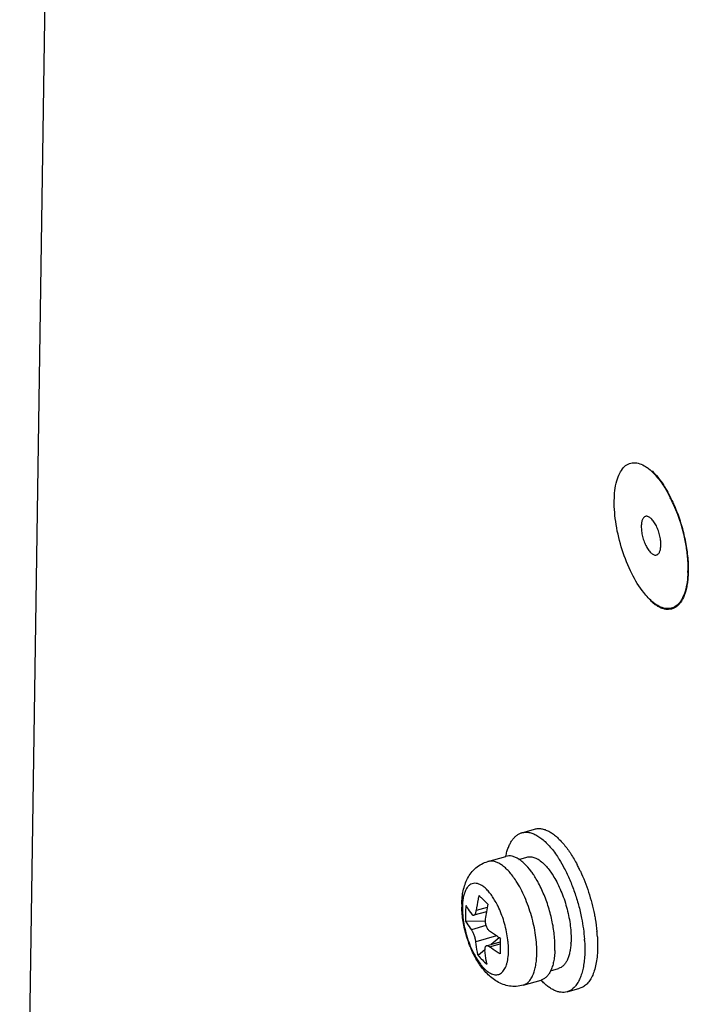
# Model space of a CAD drawing. Header units: millimetres. Extents: x 1117 to 38156, y -1945 to 7303.
# Tile 278 of 656: x 9422 to 9458, y 1300 to 1354. Entities that reach past the tile are written whole.
import ezdxf

# ---------------------------------------------------------------- set-up
doc = ezdxf.new("R2010")
doc.units = ezdxf.units.MM

msp = doc.modelspace()

# ---------------------------------------------------------------- linework, layer by layer
at = {"color": 7, "linetype": 'Continuous'}
for p, q in [((9424.668, 1448.911), (9421.912, 1262.663)), ((9449.216, 1309.398), (9449.914, 1309.596)), ((9447.369, 1307.833), (9448.355, 1308.113)), ((9448.346, 1308.114), (9448.347, 1308.117)), ((9448.348, 1308.111), (9448.348, 1308.114)), ((9449.062, 1307.95), (9449.498, 1308.074)), ((9449.926, 1307.001), (9449.925, 1307.003)), ((9449.926, 1307), (9449.925, 1307.003)), ((9447.333, 1305.333), (9446.74, 1305.164)), ((9447.289, 1305.103), (9446.614, 1304.911)), ((9447.225, 1304.57), (9446.161, 1304.589)), ((9447.268, 1304.347), (9446.478, 1304.123)), ((9447.836, 1303.784), (9446.715, 1303.465)), ((9447.989, 1303.687), (9447.546, 1303.315)), ((9447.291, 1303.242), (9448.041, 1303.455)), ((9447.454, 1303.192), (9448.038, 1303.358)), ((9447.202, 1303.026), (9446.837, 1302.719)), ((9450.033, 1302.833), (9450.034, 1302.838)), ((9450.034, 1302.833), (9450.034, 1302.838)), ((9450.783, 1301.89), (9451.219, 1302.014)), ((9449.282, 1301.1), (9450.268, 1301.38)), ((9451.676, 1300.74), (9452.374, 1300.939))]:
    msp.add_line(p, q, dxfattribs=at)
for centre, radius, start, end in [((9450.278, 1324.102), 7.847, 25.6811, 26.6961), ((9449.834, 1323.89), 8.339, 23.6785, 25.6723), ((9452.488, 1323.74), 5.757, 358.2307, 359.1552), ((9444.778, 1303.753), 8.41, 26.1328, 27.6732), ((9444.435, 1303.583), 8.793, 25.3791, 26.1431), ((9444.266, 1303.503), 8.979, 25.0581, 25.3813), ((9446.127, 1304.63), 4.478, 33.9365, 37.0265), ((9445.68, 1304.33), 5.016, 32.2074, 33.938), ((9450.634, 1305.442), 4.682, 179.1692, 181.0507), ((9452.35, 1304.923), 6.198, 175.2209, 179.1513), ((9456.019, 1303.571), 8.863, 167.2983, 170.0517), ((9443.313, 1303.152), 5.126, 24.7405, 25.9674), ((9452.354, 1304.923), 6.202, 179.1538, 183.0825), ((9455.641, 1303.639), 8.479, 170.0619, 172.8194), ((9461.222, 1303.011), 13.189, 177.223, 178.0702), ((9444.538, 1303.032), 8.105, 3.5948, 4.062), ((9444.863, 1303.202), 8.48, 4.072, 5.5224), ((9445.236, 1303.23), 8.105, 3.5948, 4.062), ((9459.812, 1303.043), 11.779, 179.1442, 181.1791), ((9460.662, 1303.03), 12.629, 178.0721, 179.1455), ((9443.403, 1302.954), 5.093, 5.7255, 6.9827), ((9446.058, 1303.191), 4.961, 357.7787, 359.156), ((9445.878, 1303.194), 5.142, 359.153, 359.5263), ((9447.837, 1303.627), 4.058, 356.5491, 356.7842), ((9449.809, 1305.347), 3.968, 221.4812, 231.2304)]:
    msp.add_arc(centre, radius, start, end, dxfattribs=at)
for points, knots in [([(9454.244, 1327.472), (9454.249, 1327.833), (9454.298, 1328.347), (9454.514, 1328.944), (9454.719, 1329.264), (9454.982, 1329.475), (9455.418, 1329.589), (9455.754, 1329.45), (9455.948, 1329.325)], [0, 0, 0, 0, 0.338667, 0.475484, 0.590956, 0.690435, 0.784227, 1, 1, 1, 1]), ([(9455.948, 1329.325), (9456.008, 1329.287), (9456.267, 1329.097), (9456.488, 1328.859), (9456.642, 1328.663)], [0, 0, 0, 0, 0.222518, 1, 1, 1, 1]), ([(9456.296, 1329.085), (9456.408, 1328.979), (9456.628, 1328.735), (9456.82, 1328.468), (9456.914, 1328.324)], [0, 0, 0, 0, 0.472415, 1, 1, 1, 1]), ([(9456.642, 1328.663), (9456.667, 1328.631), (9456.769, 1328.498), (9456.865, 1328.36), (9456.933, 1328.253)], [0, 0, 0, 0, 0.241161, 1, 1, 1, 1]), ([(9456.914, 1328.324), (9456.999, 1328.194), (9457.164, 1327.918), (9457.311, 1327.633), (9457.381, 1327.484)], [0, 0, 0, 0, 0.485873, 1, 1, 1, 1]), ([(9456.933, 1328.253), (9456.965, 1328.204), (9457.091, 1328.001), (9457.207, 1327.79), (9457.289, 1327.627)], [0, 0, 0, 0, 0.24149, 1, 1, 1, 1]), ([(9455.846, 1322.464), (9455.594, 1322.784), (9455.143, 1323.535), (9454.644, 1324.786), (9454.319, 1326.123), (9454.237, 1327.035), (9454.244, 1327.472)], [0, 0, 0, 0, 0.228887, 0.488702, 0.754456, 1, 1, 1, 1]), ([(9457.381, 1327.484), (9457.504, 1327.225), (9457.726, 1326.687), (9457.986, 1325.851), (9458.168, 1325.003), (9458.236, 1324.434), (9458.254, 1324.156)], [0, 0, 0, 0, 0.248448, 0.504301, 0.757964, 1, 1, 1, 1]), ([(9457.471, 1327.239), (9457.768, 1326.563), (9458.054, 1325.617), (9458.19, 1324.649), (9458.213, 1324.412)], [0, 0, 0, 0, 0.75553, 1, 1, 1, 1]), ([(9455.946, 1326.612), (9455.929, 1326.607), (9455.894, 1326.591), (9455.848, 1326.553), (9455.808, 1326.501), (9455.775, 1326.436), (9455.748, 1326.36), (9455.721, 1326.237), (9455.713, 1326.139), (9455.712, 1326.071)], [0, 0, 0, 0, 0.087789, 0.181025, 0.284026, 0.399572, 0.529004, 0.672665, 1, 1, 1, 1]), ([(9456.776, 1325.056), (9456.777, 1325.146), (9456.765, 1325.334), (9456.71, 1325.616), (9456.623, 1325.894), (9456.526, 1326.112), (9456.437, 1326.267), (9456.368, 1326.368), (9456.296, 1326.454), (9456.224, 1326.523), (9456.152, 1326.575), (9456.08, 1326.609), (9456.011, 1326.623), (9455.967, 1326.618), (9455.946, 1326.612)], [0, 0, 0, 0, 0.141536, 0.294798, 0.450591, 0.599402, 0.668459, 0.732663, 0.791283, 0.843845, 0.890233, 0.930834, 0.96676, 1, 1, 1, 1]), ([(9455.712, 1326.071), (9455.711, 1325.981), (9455.724, 1325.793), (9455.778, 1325.511), (9455.865, 1325.233), (9455.962, 1325.015), (9456.052, 1324.86), (9456.121, 1324.759), (9456.192, 1324.674), (9456.265, 1324.604), (9456.337, 1324.552), (9456.408, 1324.518), (9456.477, 1324.504), (9456.522, 1324.509), (9456.542, 1324.515)], [0, 0, 0, 0, 0.141536, 0.294798, 0.450591, 0.599402, 0.668459, 0.732663, 0.791283, 0.843845, 0.890233, 0.930834, 0.96676, 1, 1, 1, 1]), ([(9456.542, 1324.515), (9456.56, 1324.52), (9456.595, 1324.536), (9456.641, 1324.574), (9456.68, 1324.626), (9456.714, 1324.691), (9456.74, 1324.767), (9456.768, 1324.89), (9456.775, 1324.988), (9456.776, 1325.056)], [0, 0, 0, 0, 0.087789, 0.181025, 0.284026, 0.399572, 0.529004, 0.672665, 1, 1, 1, 1]), ([(9458.213, 1324.412), (9458.219, 1324.347), (9458.239, 1324.095), (9458.248, 1323.842), (9458.245, 1323.655)], [0, 0, 0, 0, 0.258896, 1, 1, 1, 1]), ([(9458.254, 1324.156), (9458.257, 1324.106), (9458.267, 1323.91), (9458.269, 1323.713), (9458.265, 1323.567)], [0, 0, 0, 0, 0.257192, 1, 1, 1, 1]), ([(9458.243, 1323.563), (9458.232, 1323.214), (9458.177, 1322.719), (9457.956, 1322.147), (9457.75, 1321.843), (9457.489, 1321.644), (9457.059, 1321.542), (9456.731, 1321.679), (9456.54, 1321.802)], [0, 0, 0, 0, 0.336392, 0.472113, 0.587014, 0.68669, 0.78144, 1, 1, 1, 1]), ([(9458.265, 1323.567), (9458.262, 1323.455), (9458.251, 1323.237), (9458.212, 1322.924), (9458.155, 1322.636), (9458.079, 1322.377), (9457.984, 1322.15), (9457.872, 1321.955), (9457.743, 1321.795), (9457.643, 1321.711), (9457.591, 1321.676)], [0, 0, 0, 0, 0.16258, 0.314901, 0.456239, 0.58617, 0.70467, 0.812232, 0.910015, 1, 1, 1, 1]), ([(9456.54, 1321.802), (9456.48, 1321.84), (9456.221, 1322.03), (9456.001, 1322.268), (9455.846, 1322.464)], [0, 0, 0, 0, 0.222518, 1, 1, 1, 1]), ([(9457.591, 1321.676), (9457.545, 1321.645), (9457.446, 1321.593), (9457.284, 1321.55), (9457.113, 1321.544), (9456.934, 1321.575), (9456.751, 1321.641), (9456.564, 1321.742), (9456.375, 1321.877), (9456.253, 1321.983), (9456.192, 1322.042)], [0, 0, 0, 0, 0.106713, 0.211597, 0.318938, 0.432664, 0.555884, 0.690763, 0.838643, 1, 1, 1, 1]), ([(9449.914, 1309.596), (9449.972, 1309.613), (9450.095, 1309.633), (9450.287, 1309.621), (9450.486, 1309.569), (9450.689, 1309.479), (9450.896, 1309.35), (9451.104, 1309.185), (9451.313, 1308.984), (9451.446, 1308.834), (9451.513, 1308.754)], [0, 0, 0, 0, 0.095281, 0.194443, 0.300818, 0.416885, 0.544256, 0.683797, 0.835775, 1, 1, 1, 1]), ([(9448.347, 1308.117), (9448.364, 1308.202), (9448.404, 1308.365), (9448.48, 1308.594), (9448.57, 1308.799), (9448.674, 1308.978), (9448.791, 1309.128), (9448.921, 1309.25), (9449.062, 1309.342), (9449.164, 1309.383), (9449.216, 1309.398)], [0, 0, 0, 0, 0.160401, 0.309306, 0.446805, 0.573408, 0.690116, 0.79852, 0.900868, 1, 1, 1, 1]), ([(9449.216, 1309.398), (9449.23, 1309.402), (9449.287, 1309.416), (9449.345, 1309.424), (9449.389, 1309.427)], [0, 0, 0, 0, 0.248649, 1, 1, 1, 1]), ([(9449.389, 1309.427), (9449.458, 1309.431), (9449.601, 1309.422), (9449.817, 1309.361), (9450.039, 1309.255), (9450.264, 1309.104), (9450.491, 1308.91), (9450.717, 1308.676), (9450.94, 1308.404), (9451.081, 1308.205), (9451.15, 1308.1)], [0, 0, 0, 0, 0.089423, 0.186056, 0.29244, 0.410129, 0.53986, 0.681732, 0.835362, 1, 1, 1, 1]), ([(9451.513, 1308.754), (9451.645, 1308.594), (9451.901, 1308.239), (9452.119, 1307.861), (9452.225, 1307.659)], [0, 0, 0, 0, 0.476054, 1, 1, 1, 1]), ([(9449.061, 1307.956), (9449.002, 1307.994), (9448.883, 1308.06), (9448.7, 1308.124), (9448.522, 1308.145), (9448.408, 1308.128), (9448.355, 1308.113)], [0, 0, 0, 0, 0.285998, 0.542968, 0.777635, 1, 1, 1, 1]), ([(9449.702, 1307.327), (9449.604, 1307.456), (9449.452, 1307.635), (9449.229, 1307.837), (9449.117, 1307.92), (9449.061, 1307.956)], [0, 0, 0, 0, 0.53922, 0.779582, 1, 1, 1, 1]), ([(9449.498, 1308.074), (9449.531, 1308.084), (9449.6, 1308.096), (9449.746, 1308.097), (9449.898, 1308.057), (9450.047, 1307.987), (9450.21, 1307.887), (9450.324, 1307.791), (9450.398, 1307.721)], [0, 0, 0, 0, 0.101973, 0.206725, 0.433526, 0.559775, 0.695966, 1, 1, 1, 1]), ([(9451.15, 1308.1), (9451.183, 1308.051), (9451.317, 1307.842), (9451.44, 1307.627), (9451.527, 1307.46)], [0, 0, 0, 0, 0.2414, 1, 1, 1, 1]), ([(9445.952, 1305.51), (9445.954, 1305.635), (9445.968, 1305.882), (9446.025, 1306.245), (9446.121, 1306.592), (9446.263, 1306.921), (9446.459, 1307.226), (9446.712, 1307.492), (9447.018, 1307.705), (9447.25, 1307.799), (9447.369, 1307.833)], [0, 0, 0, 0, 0.128686, 0.253562, 0.375843, 0.497579, 0.620467, 0.745372, 0.872171, 1, 1, 1, 1]), ([(9448.916, 1306.761), (9448.854, 1306.856), (9448.731, 1307.035), (9448.533, 1307.278), (9448.332, 1307.483), (9448.131, 1307.646), (9447.931, 1307.766), (9447.736, 1307.839), (9447.547, 1307.866), (9447.426, 1307.849), (9447.369, 1307.833)], [0, 0, 0, 0, 0.170017, 0.327306, 0.470855, 0.600217, 0.715723, 0.818756, 0.912082, 1, 1, 1, 1]), ([(9450.398, 1307.721), (9450.469, 1307.653), (9450.608, 1307.503), (9450.732, 1307.339), (9450.794, 1307.251)], [0, 0, 0, 0, 0.47605, 1, 1, 1, 1]), ([(9451.527, 1307.46), (9451.634, 1307.256), (9451.835, 1306.83), (9452.093, 1306.163), (9452.308, 1305.467), (9452.419, 1304.991), (9452.467, 1304.752)], [0, 0, 0, 0, 0.240441, 0.490877, 0.745922, 1, 1, 1, 1]), ([(9450.131, 1306.647), (9450.115, 1306.678), (9450.049, 1306.797), (9449.98, 1306.915), (9449.926, 1307.001)], [0, 0, 0, 0, 0.255696, 1, 1, 1, 1]), ([(9450.794, 1307.251), (9450.817, 1307.218), (9450.912, 1307.078), (9450.999, 1306.932), (9451.061, 1306.82)], [0, 0, 0, 0, 0.240767, 1, 1, 1, 1]), ([(9451.061, 1306.82), (9451.131, 1306.693), (9451.263, 1306.428), (9451.437, 1306.012), (9451.588, 1305.574), (9451.711, 1305.126), (9451.806, 1304.675), (9451.869, 1304.232), (9451.899, 1303.808), (9451.897, 1303.532), (9451.889, 1303.399)], [0, 0, 0, 0, 0.121884, 0.249267, 0.379906, 0.511439, 0.641476, 0.76768, 0.887847, 1, 1, 1, 1]), ([(9452.4, 1307.306), (9452.486, 1307.123), (9452.647, 1306.746), (9452.855, 1306.163), (9453.031, 1305.562), (9453.124, 1305.155), (9453.165, 1304.951)], [0, 0, 0, 0, 0.244186, 0.494919, 0.748213, 1, 1, 1, 1]), ([(9447.921, 1305.396), (9447.876, 1305.489), (9447.782, 1305.667), (9447.629, 1305.915), (9447.469, 1306.133), (9447.305, 1306.316), (9447.139, 1306.463), (9446.975, 1306.57), (9446.813, 1306.635), (9446.657, 1306.657), (9446.509, 1306.631), (9446.375, 1306.559), (9446.26, 1306.444), (9446.164, 1306.29), (9446.087, 1306.1), (9446.03, 1305.877), (9445.994, 1305.625), (9445.985, 1305.447), (9445.984, 1305.354)], [0, 0, 0, 0, 0.089998, 0.174692, 0.253081, 0.324406, 0.388234, 0.444589, 0.494145, 0.538458, 0.580101, 0.622329, 0.668234, 0.720041, 0.778972, 0.845444, 0.919309, 1, 1, 1, 1]), ([(9450.034, 1302.838), (9450.036, 1302.998), (9450.025, 1303.329), (9449.97, 1303.834), (9449.876, 1304.354), (9449.745, 1304.877), (9449.58, 1305.391), (9449.386, 1305.882), (9449.167, 1306.34), (9449.002, 1306.626), (9448.916, 1306.761)], [0, 0, 0, 0, 0.116357, 0.240087, 0.368895, 0.500267, 0.631604, 0.760306, 0.88387, 1, 1, 1, 1]), ([(9451.008, 1303.558), (9450.991, 1303.82), (9450.924, 1304.356), (9450.74, 1305.151), (9450.479, 1305.924), (9450.255, 1306.415), (9450.131, 1306.647)], [0, 0, 0, 0, 0.244059, 0.499953, 0.755871, 1, 1, 1, 1]), ([(9446.885, 1305.985), (9446.869, 1305.917), (9446.811, 1305.645), (9446.766, 1305.37), (9446.74, 1305.164)], [0, 0, 0, 0, 0.252796, 1, 1, 1, 1]), ([(9446.885, 1305.985), (9446.922, 1305.947), (9447.081, 1305.788), (9447.246, 1305.634), (9447.373, 1305.52)], [0, 0, 0, 0, 0.238793, 1, 1, 1, 1]), ([(9449.282, 1301.1), (9449.164, 1301.066), (9448.919, 1301.025), (9448.55, 1301.043), (9448.198, 1301.135), (9447.873, 1301.288), (9447.581, 1301.489), (9447.317, 1301.73), (9447.08, 1302.004), (9446.864, 1302.308), (9446.669, 1302.64), (9446.433, 1303.12), (9446.197, 1303.76), (9446.011, 1304.553), (9445.958, 1305.092), (9445.953, 1305.356)], [0, 0, 0, 0, 0.060544, 0.120616, 0.1798, 0.238037, 0.295703, 0.353586, 0.412603, 0.473423, 0.536365, 0.601343, 0.73543, 0.870267, 1, 1, 1, 1]), ([(9445.984, 1305.354), (9445.982, 1305.205), (9445.995, 1304.894), (9446.061, 1304.42), (9446.171, 1303.936), (9446.32, 1303.461), (9446.504, 1303.012), (9446.715, 1302.605), (9446.912, 1302.306), (9447.078, 1302.103), (9447.201, 1301.974), (9447.324, 1301.867), (9447.446, 1301.781), (9447.567, 1301.718), (9447.685, 1301.678), (9447.799, 1301.663), (9447.909, 1301.672), (9448.012, 1301.706), (9448.107, 1301.765), (9448.193, 1301.847), (9448.269, 1301.951), (9448.334, 1302.075), (9448.389, 1302.22), (9448.433, 1302.382), (9448.478, 1302.63), (9448.491, 1302.826), (9448.493, 1302.961)], [0, 0, 0, 0, 0.075243, 0.155976, 0.239761, 0.323966, 0.405937, 0.483154, 0.553408, 0.585388, 0.615056, 0.642332, 0.667225, 0.689848, 0.710454, 0.729465, 0.747483, 0.765253, 0.783558, 0.803098, 0.824411, 0.847852, 0.873621, 0.901787, 0.93232, 1, 1, 1, 1]), ([(9446.173, 1305.439), (9446.196, 1305.399), (9446.293, 1305.238), (9446.402, 1305.084), (9446.49, 1304.972)], [0, 0, 0, 0, 0.24391, 1, 1, 1, 1]), ([(9448.458, 1303.573), (9448.44, 1303.72), (9448.391, 1304.016), (9448.284, 1304.455), (9448.144, 1304.885), (9448.03, 1305.162), (9447.968, 1305.297)], [0, 0, 0, 0, 0.246722, 0.500002, 0.75328, 1, 1, 1, 1]), ([(9446.49, 1304.972), (9446.5, 1304.961), (9446.518, 1304.94), (9446.55, 1304.917), (9446.582, 1304.906), (9446.604, 1304.908), (9446.614, 1304.911)], [0, 0, 0, 0, 0.307305, 0.56761, 0.791572, 1, 1, 1, 1]), ([(9446.614, 1304.911), (9446.65, 1304.921), (9446.685, 1304.969), (9446.71, 1305.028), (9446.728, 1305.086), (9446.736, 1305.132), (9446.74, 1305.164)], [0, 0, 0, 0, 0.386313, 0.51925, 0.666593, 1, 1, 1, 1]), ([(9447.228, 1304.699), (9447.221, 1304.638), (9447.223, 1304.51), (9447.268, 1304.326), (9447.336, 1304.184), (9447.407, 1304.093), (9447.446, 1304.057), (9447.466, 1304.042)], [0, 0, 0, 0, 0.254045, 0.523607, 0.780071, 0.895674, 1, 1, 1, 1]), ([(9452.467, 1304.752), (9452.505, 1304.56), (9452.569, 1304.179), (9452.609, 1303.795), (9452.623, 1303.606)], [0, 0, 0, 0, 0.50921, 1, 1, 1, 1]), ([(9453.165, 1304.951), (9453.18, 1304.872), (9453.238, 1304.563), (9453.281, 1304.251), (9453.303, 1304.018)], [0, 0, 0, 0, 0.254876, 1, 1, 1, 1]), ([(9446.161, 1304.589), (9446.183, 1304.55), (9446.28, 1304.388), (9446.389, 1304.234), (9446.478, 1304.123)], [0, 0, 0, 0, 0.24391, 1, 1, 1, 1]), ([(9446.715, 1303.465), (9446.709, 1303.524), (9446.686, 1303.647), (9446.633, 1303.825), (9446.573, 1303.967), (9446.519, 1304.064), (9446.492, 1304.105), (9446.478, 1304.123)], [0, 0, 0, 0, 0.252846, 0.529613, 0.790687, 0.903688, 1, 1, 1, 1]), ([(9448.049, 1303.65), (9447.997, 1303.681), (9447.799, 1303.805), (9447.606, 1303.937), (9447.466, 1304.042)], [0, 0, 0, 0, 0.256128, 1, 1, 1, 1]), ([(9453.326, 1303.739), (9453.329, 1303.69), (9453.339, 1303.502), (9453.342, 1303.313), (9453.34, 1303.173)], [0, 0, 0, 0, 0.256295, 1, 1, 1, 1]), ([(9446.837, 1302.719), (9446.823, 1302.78), (9446.771, 1303.027), (9446.735, 1303.276), (9446.715, 1303.465)], [0, 0, 0, 0, 0.247192, 1, 1, 1, 1]), ([(9447.291, 1303.242), (9447.283, 1303.24), (9447.267, 1303.233), (9447.245, 1303.215), (9447.228, 1303.192), (9447.21, 1303.15), (9447.198, 1303.085), (9447.2, 1303.03), (9447.203, 1303)], [0, 0, 0, 0, 0.093798, 0.18967, 0.292766, 0.406883, 0.675284, 1, 1, 1, 1]), ([(9447.454, 1303.192), (9447.439, 1303.202), (9447.415, 1303.219), (9447.378, 1303.236), (9447.339, 1303.247), (9447.309, 1303.247), (9447.291, 1303.242)], [0, 0, 0, 0, 0.303088, 0.505227, 0.686824, 1, 1, 1, 1]), ([(9448.036, 1302.801), (9447.985, 1302.832), (9447.786, 1302.955), (9447.593, 1303.088), (9447.454, 1303.192)], [0, 0, 0, 0, 0.256128, 1, 1, 1, 1]), ([(9448.493, 1302.961), (9448.494, 1303.001), (9448.494, 1303.168), (9448.483, 1303.336), (9448.471, 1303.462)], [0, 0, 0, 0, 0.24076, 1, 1, 1, 1]), ([(9451.019, 1303.151), (9451.02, 1303.184), (9451.019, 1303.32), (9451.014, 1303.456), (9451.008, 1303.558)], [0, 0, 0, 0, 0.244075, 1, 1, 1, 1]), ([(9451.888, 1303.382), (9451.883, 1303.292), (9451.867, 1303.119), (9451.823, 1302.872), (9451.763, 1302.651), (9451.686, 1302.458), (9451.592, 1302.295), (9451.483, 1302.164), (9451.359, 1302.068), (9451.266, 1302.027), (9451.219, 1302.014)], [0, 0, 0, 0, 0.168181, 0.323646, 0.465727, 0.594281, 0.709875, 0.814024, 0.909418, 1, 1, 1, 1]), ([(9453.34, 1303.173), (9453.338, 1303.027), (9453.324, 1302.745), (9453.273, 1302.342), (9453.192, 1301.98), (9453.082, 1301.663), (9452.945, 1301.396), (9452.781, 1301.182), (9452.62, 1301.048), (9452.481, 1300.975), (9452.41, 1300.949), (9452.374, 1300.939)], [0, 0, 0, 0, 0.170064, 0.327433, 0.471026, 0.600413, 0.715894, 0.818848, 0.912041, 0.956374, 1, 1, 1, 1]), ([(9452.627, 1303.54), (9452.63, 1303.492), (9452.64, 1303.304), (9452.644, 1303.115), (9452.642, 1302.975)], [0, 0, 0, 0, 0.256295, 1, 1, 1, 1]), ([(9447.324, 1302.254), (9447.311, 1302.315), (9447.259, 1302.561), (9447.223, 1302.811), (9447.203, 1303)], [0, 0, 0, 0, 0.247192, 1, 1, 1, 1]), ([(9449.282, 1301.1), (9449.339, 1301.116), (9449.451, 1301.166), (9449.598, 1301.288), (9449.726, 1301.455), (9449.832, 1301.662), (9449.918, 1301.908), (9449.981, 1302.188), (9450.021, 1302.501), (9450.032, 1302.719), (9450.034, 1302.833)], [0, 0, 0, 0, 0.087831, 0.181091, 0.284092, 0.399597, 0.528991, 0.67258, 0.829938, 1, 1, 1, 1]), ([(9451.016, 1302.999), (9451.012, 1302.89), (9450.996, 1302.682), (9450.951, 1302.386), (9450.883, 1302.121), (9450.821, 1301.958), (9450.785, 1301.884)], [0, 0, 0, 0, 0.283974, 0.546053, 0.784877, 1, 1, 1, 1]), ([(9452.642, 1302.975), (9452.641, 1302.93), (9452.637, 1302.755), (9452.625, 1302.581), (9452.611, 1302.452)], [0, 0, 0, 0, 0.257932, 1, 1, 1, 1]), ([(9452.611, 1302.452), (9452.599, 1302.339), (9452.569, 1302.121), (9452.5, 1301.813), (9452.411, 1301.537), (9452.301, 1301.297), (9452.172, 1301.094), (9452.025, 1300.93), (9451.859, 1300.809), (9451.737, 1300.758), (9451.676, 1300.74)], [0, 0, 0, 0, 0.165963, 0.319409, 0.459995, 0.58782, 0.703648, 0.809068, 0.906659, 1, 1, 1, 1]), ([(9450.785, 1301.884), (9450.755, 1301.82), (9450.689, 1301.702), (9450.566, 1301.552), (9450.426, 1301.441), (9450.321, 1301.395), (9450.268, 1301.38)], [0, 0, 0, 0, 0.285923, 0.542876, 0.777575, 1, 1, 1, 1]), ([(9451.676, 1300.74), (9451.624, 1300.726), (9451.516, 1300.707), (9451.348, 1300.71), (9451.174, 1300.746), (9450.995, 1300.812), (9450.814, 1300.909), (9450.63, 1301.035), (9450.444, 1301.19), (9450.325, 1301.307), (9450.266, 1301.369)], [0, 0, 0, 0, 0.099198, 0.201599, 0.310038, 0.426755, 0.553347, 0.690811, 0.839658, 1, 1, 1, 1])]:
    msp.add_open_spline(points, degree=3, knots=knots, dxfattribs=at)

doc.saveas('drawing.dxf')
